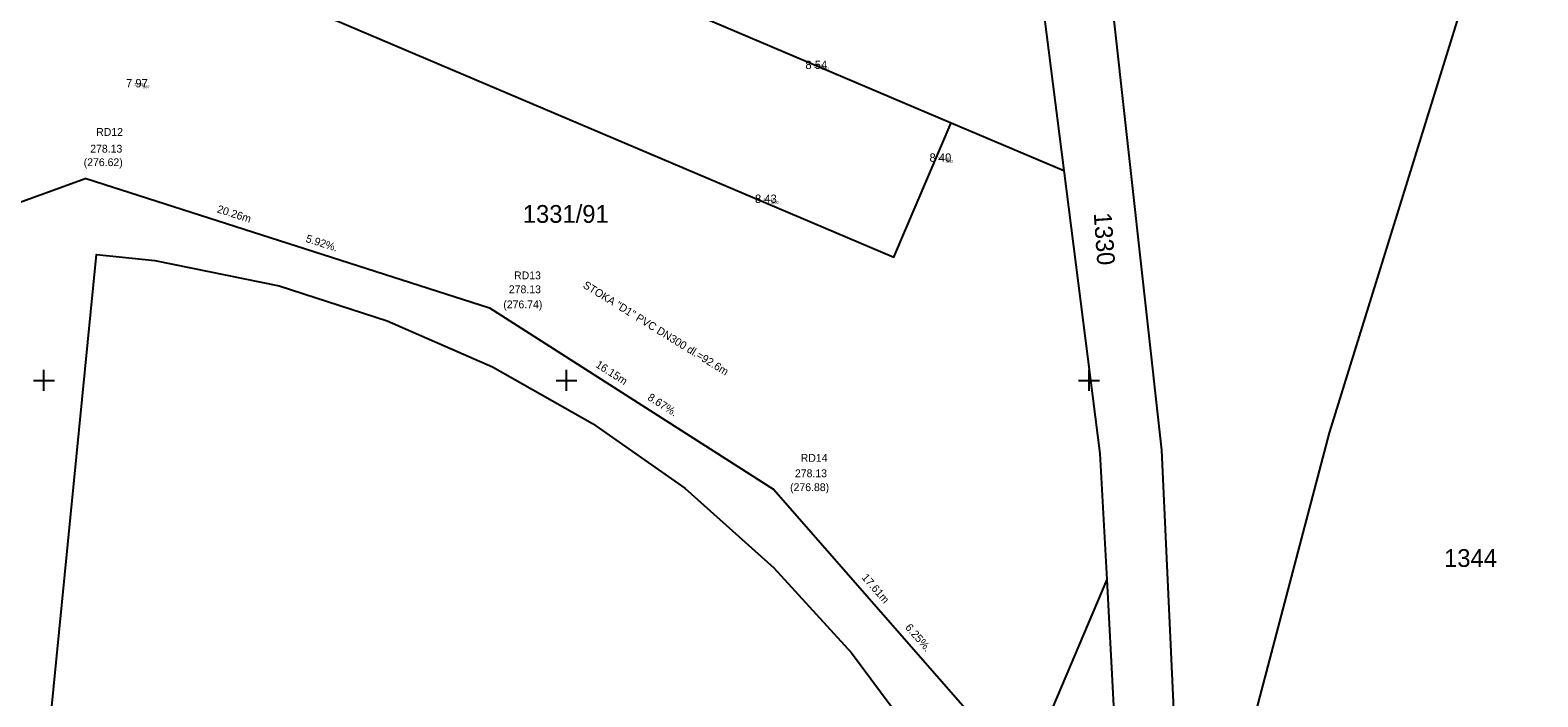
# Model space of a CAD drawing. Extents: x -601602 to -600882, y -1162594 to -1161950.
# Drawn here: x -601150.7 to -601078.5, y -1162065.2 to -1162033.2 of the extents above; entities that cross this region are included whole.
import ezdxf

# ---------------------------------------------------------------- set-up
doc = ezdxf.new("R2010")
doc.units = 0
for name, color, linetype in [('BODY', 7, 'Continuous'), ('BODY_CISLA', 7, 'Continuous'), ('BODY_KODY', 7, 'Continuous'), ('BODY_VYSKY_CELE', 7, 'Continuous'), ('H_KOTY_VYSKOVE', 7, 'Continuous'), ('IS_KAN_DESTOVA', 7, 'Continuous'), ('IS_ODVODNENI_HDV', 7, 'Continuous'), ('KN_Hranice parcel', 7, 'Continuous'), ('KN_Parcelní čísla', 7, 'Continuous'), ('KN_Vnitřní kresba', 7, 'Continuous'), ('X_SOUR_KRIZKY_SEVER', 7, 'Continuous')]:
    doc.layers.add(name, color=color, linetype=linetype)

# ---------------------------------------------------------------- blocks, each defined once
blk = doc.blocks.new('POINT_DISPLAY')
blk.add_line((0, 0), (0, 0))

msp = doc.modelspace()

# ---------------------------------------------------------------- linework, layer by layer
at = {"layer": 'IS_KAN_DESTOVA'}
msp.add_lwpolyline([(-601147.973, -1162040.333), (-601128.681, -1162046.531), (-601115.083, -1162055.229), (-601103.483, -1162068.48), (-601099.018, -1162081.407)], dxfattribs=at)
at = {"layer": 'IS_ODVODNENI_HDV'}
msp.add_line((-601147.973, -1162040.333), (-601174.97, -1162050.18), dxfattribs=at)
at = {"layer": 'KN_Hranice parcel'}
for p, q in [((-601096.52, -1162053.34), (-601103.68, -1161988.88)), ((-601101.21, -1162039.95), (-601099.49, -1162053.5)), ((-601093.71, -1162113.94), (-601096.52, -1162053.34)), ((-601099.49, -1162053.5), (-601099.16, -1162059.54)), ((-601099.16, -1162059.54), (-601104.9, -1162073.07)), ((-601099.16, -1162059.54), (-601096.23, -1162113.11))]:
    msp.add_line(p, q, dxfattribs=at)
for points in [[(-601109.58, -1161979.82), (-601107.45, -1161990.98), (-601101.21, -1162039.95)], [(-601092.94, -1162104.95), (-601092.92, -1162093.89), (-601089.91, -1162086.54), (-601094.67, -1162075.97), (-601088.5, -1162052.51), (-601079.87, -1162024.68), (-601072.42, -1162016.51), (-601055.84, -1162007.08), (-601042.03, -1162008.79), (-601028.36, -1162019.14), (-601024.32, -1162032.92)], [(-601152.08, -1162032.33), (-601150.08, -1162019.18), (-601140.6, -1162023.21), (-601143.34, -1162029.65), (-601109.34, -1162044.11), (-601106.6, -1162037.67), (-601101.21, -1162039.95)], [(-601149.69, -1162066.25), (-601147.49, -1162043.97), (-601144.7, -1162044.26), (-601138.75, -1162045.48), (-601133.58, -1162047.15), (-601128.54, -1162049.35), (-601123.75, -1162052.06), (-601119.34, -1162055.16), (-601115.08, -1162058.98), (-601111.36, -1162063.04), (-601108.08, -1162067.46), (-601105.25, -1162072.3), (-601104.9, -1162073.07)]]:
    msp.add_lwpolyline(points, dxfattribs=at)
at = {"layer": 'KN_Vnitřní kresba'}
msp.add_line((-601140.6, -1162023.21), (-601106.6, -1162037.67), dxfattribs=at)
at = {"layer": 'X_SOUR_KRIZKY_SEVER'}
for p, q in [((-601150, -1162050.5), (-601150, -1162049.5)), ((-601125, -1162050.5), (-601125, -1162049.5)), ((-601100, -1162050.5), (-601100, -1162049.5)), ((-601150.5, -1162050), (-601149.5, -1162050)), ((-601125.5, -1162050), (-601124.5, -1162050)), ((-601100.5, -1162050), (-601099.5, -1162050))]:
    msp.add_line(p, q, dxfattribs=at)

# ---------------------------------------------------------------- block references
at = {"layer": 'BODY'}
for p in [(-601112.72, -1162035.01), (-601145.23, -1162035.89), (-601106.79, -1162039.45), (-601115.14, -1162041.42)]:
    msp.add_blockref('POINT_DISPLAY', p, dxfattribs=at)

# ---------------------------------------------------------------- texts
at = {"layer": 'BODY_CISLA'}
for s, p in [('391', (-601112.72, -1162035.135)), ('387', (-601145.23, -1162036.015)), ('392', (-601106.79, -1162039.575)), ('390', (-601115.14, -1162041.545))]:
    msp.add_text(s, height=0.125, dxfattribs=at).set_placement(p)
at = {"layer": 'BODY_KODY'}
for p in [(-601112.801, -1162035.135), (-601145.311, -1162036.015), (-601106.871, -1162039.575), (-601115.221, -1162041.545)]:
    msp.add_text('S', height=0.125, dxfattribs=at).set_placement(p)
at = {"layer": 'BODY_VYSKY_CELE'}
for s, p in [('278.54 ', (-601113.165, -1162035.01)), ('277.97 ', (-601145.675, -1162035.89)), ('278.40 ', (-601107.235, -1162039.45)), ('278.43 ', (-601115.583, -1162041.42))]:
    msp.add_text(s, height=0.125, dxfattribs=at).set_placement(p)
at = {"layer": 'H_KOTY_VYSKOVE'}
for s, p in [(' 8 54', (-601113.72, -1162035.096)), (' 7 97', (-601146.22, -1162035.976)), (' 8 40', (-601107.783, -1162039.536)), (' 8 43', (-601116.131, -1162041.506))]:
    msp.add_text(s, height=0.4, dxfattribs=at).set_placement(p)
at = {"layer": 'IS_KAN_DESTOVA'}
for s, p in [('RD12', (-601147.499, -1162038.296)), ('278.13', (-601147.785, -1162039.098)), ('(276.62)', (-601148.097, -1162039.746)), ('RD13', (-601127.508, -1162045.163)), ('(276.74)', (-601128.025, -1162046.55)), ('278.13', (-601127.758, -1162045.828)), ('RD14', (-601113.797, -1162053.899)), ('278.13', (-601114.073, -1162054.638)), ('(276.88)', (-601114.305, -1162055.302))]:
    msp.add_text(s, height=0.375, dxfattribs=at).set_placement(p)
for s, rotation, p in [('20.26m', 342.18919, (-601141.749, -1162041.953)), ('5.92%.', 342.18919, (-601137.503, -1162043.367)), ('STOKA "D1" PVC DN300 dl.=92.6m', 328.21468, (-601124.249, -1162045.538)), ('16.15m', 327.39487, (-601123.644, -1162049.339)), ('8.67%.', 327.39487, (-601121.159, -1162050.908)), ('17.61m', 311.19909, (-601110.905, -1162059.456)), ('6.25%.', 311.19909, (-601108.824, -1162061.848))]:
    msp.add_text(s, height=0.375, rotation=rotation, dxfattribs=at).set_placement(p)
at = {"layer": 'KN_Parcelní čísla'}
for s, p in [('1331/91', (-601127.091, -1162042.459)), ('1344', (-601083.02, -1162058.93))]:
    msp.add_text(s, height=0.85, dxfattribs=at).set_placement(p)
msp.add_text('1330', height=0.85, rotation=274, dxfattribs=at).set_placement((-601099.78, -1162041.994))

doc.saveas('drawing.dxf')
